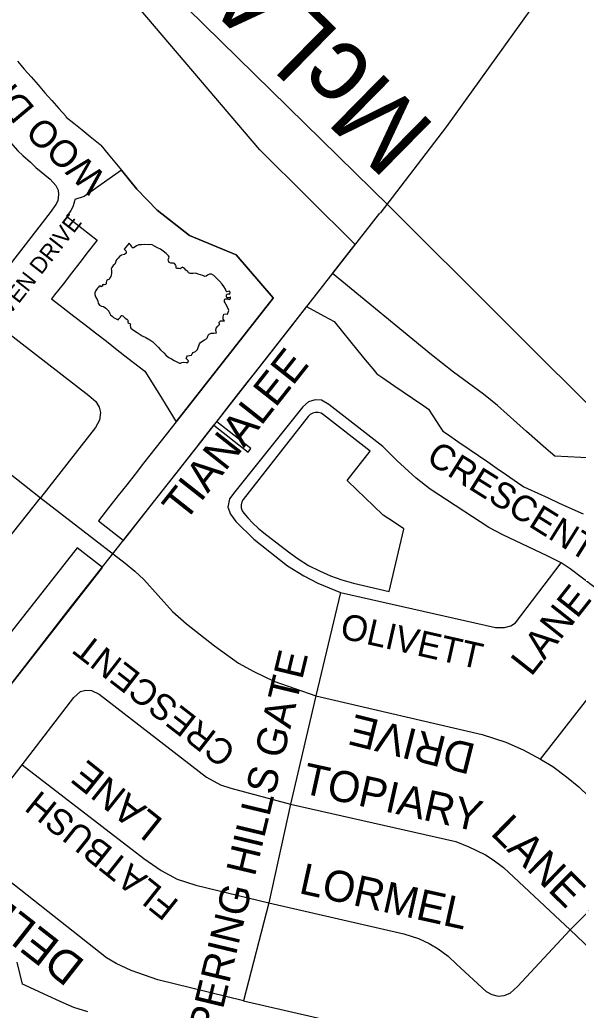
# Model space of a CAD drawing. Extents: x 586326 to 623965, y 4819854 to 4857850.
# Drawn here: x 595776 to 596149, y 4839140 to 4839802 of the extents above; entities that cross this region are included whole.
import ezdxf

# ---------------------------------------------------------------- set-up
doc = ezdxf.new("R2010")
doc.units = 0
for name, color, linetype in [('Lots_Concessions', 7, 'Continuous'), ('Major Rds and Hwys', 7, 'Continuous'), ('Major Rds Lbls', 7, 'Continuous'), ('Minor Rd Lbls', 7, 'Continuous'), ('Minor Rds', 7, 'Continuous'), ('Park Outlines', 7, 'Continuous'), ('Proposed Secondary Rds', 7, 'Continuous'), ('Secondary Rds Lbls', 7, 'Continuous'), ('SWM Ponds', 7, 'Continuous')]:
    doc.layers.add(name, color=color, linetype=linetype)

msp = doc.modelspace()

# ---------------------------------------------------------------- linework, layer by layer
at = {"layer": 'Lots_Concessions'}
for p, q in [((596060.98, 4839730.85), (596139.11, 4839839.82)), ((596016.84, 4839672.89), (596060.98, 4839730.86)), ((595894.85, 4839517.76), (596016.37, 4839673.09)), ((595808.79, 4839408.2), (595894.85, 4839517.76)), ((595727.46, 4839303.59), (595808.79, 4839408.2))]:
    msp.add_line(p, q, dxfattribs=at)
at = {"layer": 'Major Rds and Hwys'}
msp.add_lwpolyline([(596323.77, 4839377.13), (596022.36, 4839677.83), (595718.69, 4839975.62)], dxfattribs=at)
at = {"layer": 'Minor Rds'}
for points in [[(595762.6, 4839727.3), (595769.59, 4839720.12), (595774.39, 4839714.75), (595777.8, 4839711.47), (595782.87, 4839707.13), (595786.48, 4839703.5), (595796.05, 4839695.68), (595799.81, 4839691.53), (595801.34, 4839688.44), (595801.58, 4839685.43), (595801.2, 4839681.19), (595799.84, 4839678.71), (595796.03, 4839673.38), (595746.34, 4839609.57)], [(595746.34, 4839609.57), (595821.77, 4839551.14), (595826.43, 4839547.04), (595828.77, 4839543.42), (595829.73, 4839539.75), (595829.09, 4839534.62), (595826.41, 4839529.75), (595789.66, 4839482.71)], [(596137.33, 4839439.17), (596128.05, 4839444.04), (596098.5, 4839458), (596089.09, 4839462.97), (596049.98, 4839488.57), (596040.52, 4839495.76), (596027.69, 4839507.77), (596018.21, 4839516.97), (595982.12, 4839545.16), (595977.32, 4839547.91), (595973.17, 4839548.18), (595968.64, 4839546.96), (595964.73, 4839543.47), (595919.36, 4839486.68), (595915.93, 4839482.02), (595914.82, 4839476.54), (595916.51, 4839471.85), (595920.13, 4839466.84), (595932.03, 4839455.16), (595954.6, 4839437.33), (595965.44, 4839430.64), (595974.85, 4839425.67), (595990.09, 4839419.34)], [(595744.39, 4839425.92), (595789.66, 4839482.71)], [(595990.09, 4839419.34), (596093.59, 4839395.98), (596099.65, 4839396.01), (596103.74, 4839397.18), (596106.84, 4839399.12), (596137.33, 4839439.17)], [(596123.71, 4839307.98), (596176.71, 4839376.07), (596181.89, 4839383.72), (596183.36, 4839388.13), (596183.5, 4839392.38), (596182.15, 4839397.01), (596167.12, 4839416.1), (596159.96, 4839422.68), (596143.42, 4839435.35), (596137.33, 4839439.17)], [(595990.09, 4839419.34), (595973.52, 4839350.34)], [(595777.28, 4839304.31), (595811.84, 4839349.31), (595816.36, 4839353.32), (595819.82, 4839354.19), (595823.75, 4839353.89), (595828.83, 4839351.51), (595900.47, 4839295.94), (595909.76, 4839290.97), (595916.63, 4839288.59), (595956.58, 4839277.89)], [(595973.52, 4839350.34), (595956.58, 4839277.89)], [(595925.14, 4839146.42), (595867.97, 4839160.66), (595850.08, 4839166.7), (595840.13, 4839171.49), (595833.77, 4839175.28), (595745.4, 4839244.72), (595742.33, 4839247.9), (595741.27, 4839251.11), (595740.94, 4839254.75), (595741.73, 4839258.3), (595777.28, 4839304.31)], [(595777.28, 4839304.31), (595858.69, 4839241.7), (595870.16, 4839233.53), (595880.87, 4839227.94), (595893.29, 4839223.79), (595942.06, 4839212.07)], [(595956.58, 4839277.89), (595942.06, 4839212.07)], [(595956.58, 4839277.89), (596067.04, 4839252.97), (596075.65, 4839249.52), (596080.86, 4839247.04), (596086.9, 4839244.11), (596092.09, 4839240.85), (596098.96, 4839235.68), (596143.5, 4839193.92)], [(596143.5, 4839193.92), (596194.81, 4839245.53)], [(595942.06, 4839212.07), (595925.14, 4839146.42)], [(595942.06, 4839212.07), (596032.42, 4839191.36), (596042.21, 4839188.13), (596049.16, 4839184.91), (596055.22, 4839181.25), (596061.91, 4839176.37), (596067.6, 4839171.13), (596087.32, 4839152.73), (596091.02, 4839150.79), (596095.32, 4839149.63), (596099.4, 4839150), (596103.31, 4839151.68), (596108.28, 4839156.01), (596143.5, 4839193.92)], [(595925.14, 4839146.42), (596001.71, 4839129.01), (596007.99, 4839126.85), (596013.05, 4839123.93), (596056.93, 4839089.74), (596100.77, 4839065.62), (596106.69, 4839063.81), (596110.44, 4839064.27), (596115.55, 4839066.47), (596181.12, 4839135.22), (596183.62, 4839140.59), (596183.71, 4839145.03), (596183.32, 4839148.15), (596181.18, 4839152.64), (596175.13, 4839161.47), (596169.28, 4839168.73), (596162.04, 4839176.43), (596143.5, 4839193.92)]]:
    msp.add_lwpolyline(points, dxfattribs=at)
at = {"layer": 'Park Outlines'}
for points in [[(596168.05, 4839508.72), (596133.3, 4839510.5), (596130.26, 4839513.07), (596127.24, 4839515.62), (596114.17, 4839527.14), (596094.85, 4839544.42), (596085.66, 4839551.94), (596065.61, 4839566.64), (596050.74, 4839578.29), (595984.75, 4839632.62), (595999.91, 4839652.01), (595936.06, 4839715.23), (595815.89, 4839856.72)], [(595774.13, 4839774.59), (595778.74, 4839769.32), (595783.35, 4839764.06), (595787.96, 4839758.79), (595792.57, 4839753.53), (595797.18, 4839748.26), (595801.79, 4839742.99), (595806.39, 4839737.73), (595806.79, 4839737.27), (595811.82, 4839733.18), (595817.33, 4839728.7), (595822.84, 4839724.23), (595829.46, 4839718.84), (595829.83, 4839718.55), (595834.82, 4839712.48), (595839.28, 4839707.06), (595843.74, 4839701.64), (595854.02, 4839689.13), (595867.42, 4839674.94), (595889.04, 4839658.13), (595920.28, 4839645.1), (595945.03, 4839616.33), (595944.94, 4839616.13), (595880.19, 4839533.56), (595866.85, 4839516.54), (595858.47, 4839505.85), (595852.82, 4839498.65), (595847.18, 4839491.45), (595841.54, 4839484.25), (595835.89, 4839477.06), (595835.1, 4839476.05), (595828.29, 4839467.35), (595844.85, 4839454.48), (595845.08, 4839454.3), (595861.14, 4839474.75), (595870.82, 4839487.08), (595882.66, 4839502.15), (595890.52, 4839512.17), (595894.89, 4839517.73), (595895.21, 4839518.14), (595899.89, 4839524.13), (595905.43, 4839531.21), (595928.27, 4839513.33), (595930.12, 4839515.69), (595907.28, 4839533.58), (595912.83, 4839540.66), (595917.51, 4839546.65), (595922.19, 4839552.63), (595927.73, 4839559.72), (595933.37, 4839566.92), (595943.91, 4839580.4), (595957.5, 4839597.77), (595967.34, 4839610.36), (595967.34, 4839610.51), (595979, 4839604.16), (595985.84, 4839600.52), (596001.67, 4839581.08), (596006.59, 4839575.04), (596011.51, 4839569), (596014.24, 4839565.64), (596018.19, 4839562.94), (596025.63, 4839557.84), (596031.91, 4839553.55), (596038.2, 4839549.25), (596045.63, 4839544.16), (596048.75, 4839542.03), (596051.78, 4839537.42), (596056.19, 4839530.72), (596058.48, 4839527.24), (596061.49, 4839525.17), (596068.46, 4839520.38), (596075.87, 4839515.28), (596082.13, 4839510.98), (596088.39, 4839506.68), (596094.65, 4839502.37), (596100.91, 4839498.07), (596108.33, 4839492.97), (596112.59, 4839490.04), (596114.95, 4839488.96), (596121.86, 4839485.81), (596128.77, 4839482.65), (596135.68, 4839479.49), (596142.59, 4839476.33), (596152.07, 4839472.01)], [(595732.6, 4839310.17), (595830.89, 4839436.25), (595814.1, 4839449.27), (595660.59, 4839254.04)], [(595821.18, 4839139.07), (595811.76, 4839141.95), (595804.75, 4839145.17), (595791.97, 4839151.05), (595779.19, 4839156.93), (595777.63, 4839157.64), (595773.9, 4839172.42)]]:
    msp.add_lwpolyline(points, dxfattribs=at)
for points in [[(595843.74, 4839701.64), (595818.67, 4839684.14), (595812.53, 4839682.24), (595812.35, 4839681.07), (595811.95, 4839679.42), (595811.4, 4839677.82), (595810.7, 4839676.27), (595809.86, 4839674.8), (595808.88, 4839673.42), (595806.95, 4839670.93), (595827.47, 4839654.97), (595821.49, 4839647.28), (595815.87, 4839640.05), (595810.26, 4839632.83), (595804.64, 4839625.61), (595799.03, 4839618.38), (595797, 4839615.78), (595804.69, 4839609.8), (595811.92, 4839604.18), (595819.14, 4839598.57), (595826.36, 4839592.96), (595833.58, 4839587.35), (595840.8, 4839581.73), (595848.02, 4839576.12), (595859.31, 4839567.34), (595868.57, 4839552.36), (595880.19, 4839533.56), (595944.93, 4839616.13), (595945.03, 4839616.33), (595920.28, 4839645.1), (595889.04, 4839658.13), (595867.42, 4839674.94), (595854.02, 4839689.13)], [(595968.43, 4839537.07), (595925.05, 4839481.69), (595924.05, 4839479.95), (595923.56, 4839478), (595923.63, 4839475.99), (595924.24, 4839474.08), (595925.36, 4839472.41), (595928.05, 4839469.41), (595931.46, 4839465.83), (595935.08, 4839462.46), (595938.89, 4839459.31), (595955.22, 4839446.59), (595961.8, 4839441.85), (595968.7, 4839437.58), (595975.89, 4839433.83), (595983.32, 4839430.6), (595990.97, 4839427.91), (595998.8, 4839425.77), (596022.57, 4839420.19), (596032.35, 4839461.88), (596032.3, 4839461.91), (596025.98, 4839466.16), (596018.5, 4839471.2), (596011.96, 4839477.44), (596006.44, 4839482.7), (596000.92, 4839487.97), (595994.38, 4839494.21), (596009.78, 4839513.89), (595978.61, 4839538.31), (595976.98, 4839539.27), (595975.16, 4839539.78), (595973.26, 4839539.8), (595971.43, 4839539.33), (595969.78, 4839538.4)]]:
    msp.add_lwpolyline(points, close=True, dxfattribs=at)
at = {"layer": 'Proposed Secondary Rds'}
for points in [[(595700.79, 4839552.93), (595789.66, 4839482.71)], [(595789.66, 4839482.71), (595846.23, 4839439.11), (595852.59, 4839433.71), (595858.52, 4839428.09), (595877.82, 4839406.85), (595887.07, 4839398.51), (595905.78, 4839383.9), (595921.85, 4839372.24), (595932.1, 4839366.64), (595945.57, 4839360.28), (595973.52, 4839350.34)], [(595973.52, 4839350.34), (596084.7, 4839324.57), (596100.58, 4839319.51), (596112.02, 4839314.34), (596123.71, 4839307.98)], [(596123.71, 4839307.98), (596131.77, 4839303.07), (596141.08, 4839296.2), (596149.14, 4839289.5), (596194.81, 4839245.53)]]:
    msp.add_lwpolyline(points, dxfattribs=at)
at = {"layer": 'SWM Ponds'}
msp.add_lwpolyline([(595864.24, 4839651.93), (595863, 4839652.05), (595861.57, 4839651.93), (595859.26, 4839652.02), (595856.98, 4839651.9), (595855.23, 4839651.74), (595853.75, 4839651.18), (595852.76, 4839650.52), (595851.72, 4839649.91), (595850.93, 4839649.77), (595850.7, 4839650.32), (595850.31, 4839650.92), (595849.9, 4839651.62), (595849.3, 4839652.18), (595848.83, 4839652.93), (595845.49, 4839648.98), (595846.63, 4839647.79), (595846.89, 4839647.02), (595846.83, 4839646.22), (595845.71, 4839645.28), (595843.61, 4839645.02), (595842.24, 4839644), (595841.43, 4839642.96), (595840.68, 4839642), (595839.93, 4839641.04), (595839.66, 4839639.96), (595839.14, 4839638.94), (595838.15, 4839637.91), (595837.33, 4839636.74), (595836.75, 4839635.76), (595837.09, 4839634.73), (595836.94, 4839633.81), (595837.06, 4839632.86), (595836.73, 4839631.59), (595836.63, 4839630.72), (595835.89, 4839629.78), (595835.48, 4839628.76), (595834.66, 4839628.45), (595833.92, 4839627.98), (595833.65, 4839627.52), (595833.53, 4839626.76), (595833.36, 4839625.94), (595833.28, 4839625.34), (595832.07, 4839625.14), (595831.46, 4839625.33), (595830.81, 4839624.99), (595831.15, 4839624.35), (595830.17, 4839623.68), (595829.49, 4839624.4), (595828.75, 4839624.26), (595828.36, 4839623.62), (595827.61, 4839622.78), (595826.54, 4839621.23), (595825.78, 4839619.83), (595825.92, 4839618.67), (595826.37, 4839617.17), (595827.45, 4839615.38), (595827.8, 4839614.25), (595828.18, 4839612.91), (595828.95, 4839611.45), (595830.36, 4839610.82), (595831.75, 4839610.53), (595833.21, 4839609.56), (595835.2, 4839607.52), (595835.72, 4839606.35), (595836.4, 4839605.15), (595837.43, 4839604.16), (595838.24, 4839603.24), (595839.6, 4839602.55), (595840.92, 4839601.81), (595841.5, 4839601.69), (595841.93, 4839602.3), (595842.4, 4839602.84), (595842.98, 4839603.58), (595843.27, 4839604.21), (595843.5, 4839604.55), (595843.84, 4839604.57), (595844.54, 4839604.36), (595845.21, 4839603.7), (595846, 4839603.07), (595846.59, 4839602.48), (595847.41, 4839601.88), (595847.81, 4839601.42), (595848.03, 4839600.97), (595847.85, 4839600.44), (595848.01, 4839599.98), (595848.63, 4839599.55), (595849.42, 4839599.16), (595849.77, 4839598.75), (595849.56, 4839598.25), (595849.55, 4839597.74), (595849.63, 4839597.29), (595849.71, 4839596.79), (595849.9, 4839596.17), (595851.61, 4839594.89), (595854.23, 4839593.13), (595857.43, 4839591.01), (595859.97, 4839589.88), (595862.55, 4839588.43), (595864.55, 4839586.97), (595866.31, 4839585.21), (595868.08, 4839583.45), (595869.79, 4839581.73), (595871.92, 4839579.59), (595873.53, 4839577.76), (595875.28, 4839576.58), (595877, 4839575.62), (595878.84, 4839574.56), (595881.12, 4839573.45), (595882.44, 4839572.71), (595883.07, 4839572.78), (595884.04, 4839573.17), (595885.23, 4839573.48), (595886.87, 4839573.14), (595888.03, 4839573.29), (595888.45, 4839574.19), (595887.88, 4839574.92), (595886.91, 4839575.87), (595887.26, 4839576.93), (595887.81, 4839577.64), (595889.07, 4839577.9), (595890.43, 4839578.07), (595890.81, 4839578.92), (595891.65, 4839579.88), (595893.11, 4839580.64), (595894.41, 4839581.82), (595894.83, 4839583.2), (595895.43, 4839584.35), (595895.81, 4839585.68), (595896.44, 4839586.61), (595897.97, 4839587.6), (595899.23, 4839588.23), (595900.6, 4839589.26), (595901.14, 4839590.07), (595901.57, 4839591.35), (595902.34, 4839592.09), (595903.58, 4839592.83), (595905.4, 4839592.84), (595907.25, 4839593.01), (595906.82, 4839594.55), (595906.97, 4839596.18), (595908.13, 4839597.56), (595909.13, 4839598.59), (595908.84, 4839600.05), (595909.73, 4839601.06), (595910.92, 4839601), (595912.46, 4839601.03), (595911.68, 4839602.21), (595911.57, 4839603.79), (595911.81, 4839604.54), (595912.08, 4839605.41), (595913.12, 4839605.65), (595914.4, 4839605.5), (595914.71, 4839606.22), (595915.3, 4839607.95), (595914.9, 4839609.34), (595913.43, 4839612.07), (595912.95, 4839612.97), (595912.59, 4839613.68), (595912.47, 4839614.49), (595912.48, 4839614.99), (595912.7, 4839615.4), (595913.23, 4839615.65), (595913.8, 4839615.78), (595914.54, 4839615.63), (595915.23, 4839615.47), (595915.68, 4839615.18), (595916.14, 4839615.48), (595916.52, 4839615.84), (595916.45, 4839617.04), (595916.12, 4839616.73), (595915.6, 4839616.37), (595915.07, 4839616.36), (595914.55, 4839616.43), (595914.17, 4839616.73), (595913.89, 4839617.23), (595913.8, 4839617.73), (595913.91, 4839618.41), (595914.31, 4839618.81), (595914.95, 4839619.07), (595915.65, 4839619.05), (595916.13, 4839618.82), (595916.33, 4839619.8), (595916.05, 4839620.78), (595914.94, 4839620.7), (595914, 4839620.48), (595913.68, 4839620.92), (595913.1, 4839622.13), (595912.09, 4839623.88), (595910.86, 4839625.6), (595909.23, 4839627.53), (595907.46, 4839629.4), (595905.35, 4839631.33), (595903.75, 4839632.2), (595902.53, 4839632.11), (595901.15, 4839631.56), (595900.16, 4839630.91), (595899.33, 4839630.7), (595897.93, 4839631.22), (595896.38, 4839631.67), (595894.83, 4839632.12), (595893.3, 4839632.85), (595891.46, 4839632.57), (595889.86, 4839632.58), (595888.46, 4839633.11), (595887.93, 4839633.9), (595886.65, 4839634.81), (595885.94, 4839635.74), (595885.15, 4839636.55), (595884.21, 4839636.81), (595883.53, 4839636.29), (595882.99, 4839635.85), (595881.91, 4839635.94), (595881.09, 4839636.1), (595880.41, 4839635.97), (595880.32, 4839636.7), (595880.1, 4839637.64), (595879.73, 4839638.5), (595879.08, 4839639.38), (595878.47, 4839639.57), (595877.57, 4839639.52), (595876.72, 4839639.52), (595875.63, 4839640.08), (595875.02, 4839641.13), (595874.95, 4839642.13), (595875.28, 4839642.92), (595875.45, 4839643.75), (595874.98, 4839644.49), (595874.98, 4839644.49), (595873.51, 4839646.02), (595871.55, 4839647.65), (595869.8, 4839648.82), (595867.69, 4839649.9), (595865.63, 4839651.04)], close=True, dxfattribs=at)

# ---------------------------------------------------------------- texts
at = {"layer": 'Major Rds Lbls'}
msp.add_text('McLAUGHLIN    RD ', height=49.998, rotation=135.49052, dxfattribs=at).set_placement((596054.57, 4839730.26))
at = {"layer": 'Minor Rd Lbls'}
for s, height, rotation, p in [('DHAVEN DR', 18, 129.92932, (595786.47, 4839743)), ('WOO', 18, 136.35397, (595834.43, 4839697.27)), ('WOODHAVEN DRIVE', 11, 51.98535, (595727.09, 4839550.81)), ('TIANALEE', 20.873, 51.66357, (595885.92, 4839465.87)), ('CRESCENT', 17.25, 328.0133, (596046.41, 4839506.97)), ('LANE', 18.975, 51.66357, (596117.36, 4839362.7)), ('OLIVETT', 17.25, 347.32724, (595988.95, 4839389.11)), ('CRESCENT', 17.25, 142.19902, (595921.27, 4839315.04)), ('WHISPERING HILLS GATE', 19.8, 76.48746, (595891.15, 4839056)), ('LANE', 18.975, 141.3856, (595872.37, 4839266.97)), ('TOPIARY', 20.7, 347.5302, (595963.35, 4839285.55)), ('FLATBUSH', 17.25, 141.3856, (595882.95, 4839212.65)), ('LANE', 20.7, 315.44497, (596089.52, 4839258.12)), ('LORMEL', 20.7, 347.5302, (595961.51, 4839218.6)), ('DELLS', 21.821, 141.9388, (595820.21, 4839172.53)), ('CRESCENT', 20.7, 46.31221, (596118.65, 4839024.28))]:
    msp.add_text(s, height=height, rotation=rotation, dxfattribs=at).set_placement(p)
at = {"layer": 'Secondary Rds Lbls'}
msp.add_text('DRIVE', height=20.7, rotation=165.9493, dxfattribs=at).set_placement((596081.25, 4839317.75))

doc.saveas('drawing.dxf')
